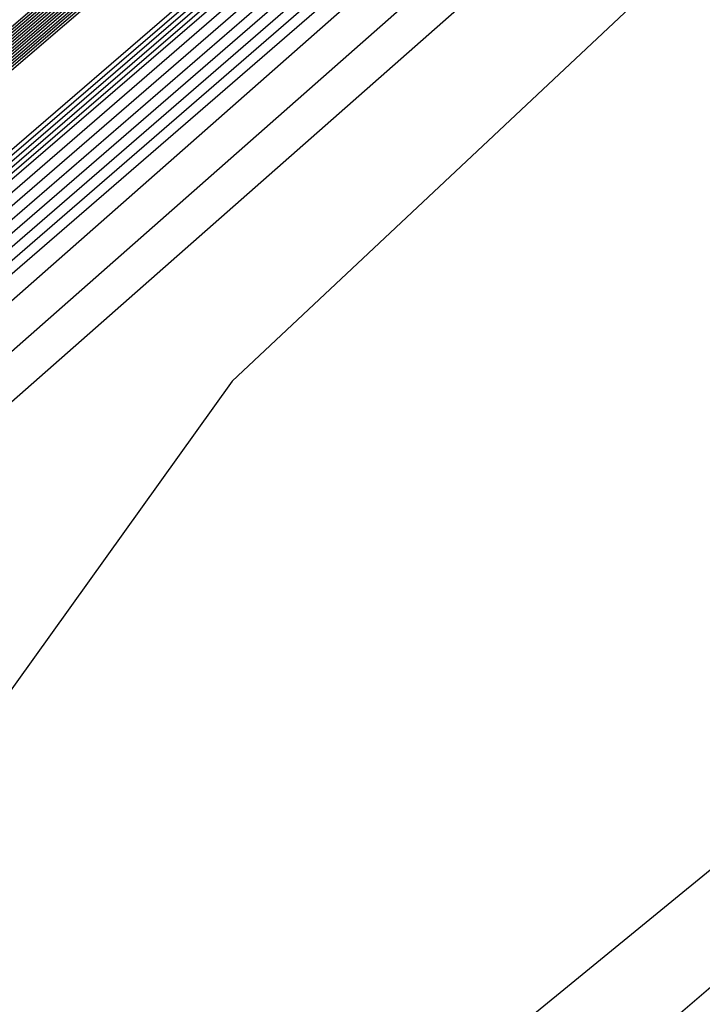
# Model space of a CAD drawing. Extents: x 3249832 to 3255657, y 13789405 to 13793316.
# Tile 824 of 1056: x 3253209.926 to 3253210.459, y 13791257.616 to 13791258.386. Entities that reach past the tile are written whole.
import ezdxf

# ---------------------------------------------------------------- set-up
doc = ezdxf.new("R2010")
doc.units = 0
doc.header["$LTSCALE"] = 100
doc.header["$MEASUREMENT"] = 0
for name, color, linetype in [('GRATIO_03231_CON', 1, 'CONTINUOUS'), ('GRATIO_0323_ICON', 1, 'CONTINUOUS'), ('TARGETS_EAST', 7, 'CONTINUOUS')]:
    doc.layers.add(name, color=color, linetype=linetype)

# ---------------------------------------------------------------- blocks, each defined once
blk = doc.blocks.new('Gratio_032316_contours')
at = {"layer": 'GRATIO_03231_CON', "color": 5, "linetype": 'Continuous', "flags": 128}
for points in [[(3253294.02117, 13791331.04278), (3253275.51252, 13791314.84857), (3253259.74641, 13791301.11971), (3253250.90118, 13791293.4869), (3253247.60749, 13791290.71421), (3253247.10911, 13791290.34906), (3253246.71171, 13791290.01217), (3253243.96878, 13791287.61762), (3253236.49572, 13791281.15281), (3253223.09361, 13791269.61112), (3253207.30623, 13791256.00981), (3253193.86302, 13791244.37213), (3253186.31196, 13791237.71784), (3253183.47503, 13791235.05279)], [(3253293.83167, 13791330.88045), (3253275.39736, 13791314.75135), (3253259.6945, 13791301.07777), (3253250.88464, 13791293.47583), (3253247.60402, 13791290.71447), (3253247.10757, 13791290.35085), (3253246.69656, 13791290.00204), (3253243.85762, 13791287.52479), (3253236.12374, 13791280.8358), (3253222.25472, 13791268.89288), (3253205.91767, 13791254.81834), (3253192.00653, 13791242.77561), (3253184.19264, 13791235.88971), (3253181.25697, 13791233.1319)], [(3253293.64218, 13791330.71812), (3253275.28219, 13791314.65413), (3253259.64258, 13791301.03582), (3253250.8681, 13791293.46475), (3253247.60055, 13791290.71473), (3253247.10604, 13791290.35265), (3253246.68141, 13791289.99191), (3253243.74646, 13791287.43197), (3253235.75176, 13791280.51879), (3253221.41583, 13791268.17464), (3253204.52912, 13791253.62687), (3253190.15004, 13791241.1791), (3253182.07332, 13791234.06158)], [(3253293.45268, 13791330.55578), (3253275.16702, 13791314.55691), (3253259.59067, 13791300.99388), (3253250.85155, 13791293.45368), (3253247.59708, 13791290.71499), (3253247.10451, 13791290.35445), (3253246.66626, 13791289.98178), (3253243.6353, 13791287.33914), (3253235.37978, 13791280.20179), (3253220.57694, 13791267.4564), (3253203.14057, 13791252.4354), (3253188.29355, 13791239.58258), (3253179.954, 13791232.23346)], [(3253308.44452, 13791343.76579), (3253293.07368, 13791330.23112), (3253274.93669, 13791314.36246), (3253259.48684, 13791300.90999), (3253250.81847, 13791293.43152), (3253247.59013, 13791290.71551), (3253247.10144, 13791290.35804), (3253246.63595, 13791289.96152), (3253243.41298, 13791287.15349), (3253234.63582, 13791279.56777), (3253218.89917, 13791266.01993), (3253200.36346, 13791250.05246), (3253184.58057, 13791236.38955), (3253175.71733, 13791228.58423), (3253172.40047, 13791225.5046), (3253171.87167, 13791224.84758), (3253171.83099, 13791224.68776), (3253171.81192, 13791224.61054), (3253171.80631, 13791224.57903), (3253171.80709, 13791224.56196), (3253171.81141, 13791224.55077), (3253171.8175, 13791224.5425)], [(3253308.192, 13791343.54795), (3253292.88418, 13791330.06879), (3253274.82152, 13791314.26524), (3253259.43492, 13791300.86805), (3253250.80192, 13791293.42045), (3253247.58666, 13791290.71576), (3253247.09991, 13791290.35984), (3253246.63023, 13791289.95949), (3253243.37731, 13791287.12548), (3253234.5186, 13791279.46953), (3253219.10173, 13791266.20888), (3253203.65505, 13791252.98282), (3253196.57706, 13791247.03615)], [(3253307.93948, 13791343.33011), (3253292.69468, 13791329.90645), (3253274.70635, 13791314.16802), (3253259.38301, 13791300.82611), (3253250.78538, 13791293.40937), (3253247.58319, 13791290.71602), (3253247.09838, 13791290.36164), (3253246.63006, 13791289.96223), (3253243.38596, 13791287.13554), (3253234.55099, 13791279.49977), (3253219.17525, 13791266.27429), (3253203.76972, 13791253.08339), (3253196.71057, 13791247.15255)], [(3253307.68696, 13791343.11228), (3253292.50518, 13791329.74412), (3253274.59119, 13791314.0708), (3253259.33109, 13791300.78416), (3253250.76884, 13791293.3983), (3253247.57972, 13791290.71628), (3253247.09685, 13791290.36343), (3253246.62988, 13791289.96496), (3253243.39462, 13791287.1456), (3253234.58339, 13791279.53), (3253219.24877, 13791266.33971), (3253203.88439, 13791253.18397), (3253196.84408, 13791247.26894)], [(3253307.18192, 13791342.67661), (3253292.12619, 13791329.41946), (3253274.36086, 13791313.87636), (3253259.22726, 13791300.70028), (3253250.73575, 13791293.37615), (3253247.57277, 13791290.7168), (3253247.09378, 13791290.36703), (3253246.62953, 13791289.97042), (3253243.41193, 13791287.16573), (3253234.64818, 13791279.59048), (3253219.39582, 13791266.47055), (3253204.11372, 13791253.38512), (3253197.11109, 13791247.50173)], [(3253306.9294, 13791342.45877), (3253291.93669, 13791329.25712), (3253274.24569, 13791313.77914), (3253259.17535, 13791300.65833), (3253250.71921, 13791293.36507), (3253247.5693, 13791290.71706), (3253247.09225, 13791290.36882), (3253246.62935, 13791289.97315), (3253243.42058, 13791287.17579), (3253234.68057, 13791279.62072), (3253219.46933, 13791266.53596), (3253204.22838, 13791253.4857), (3253197.2446, 13791247.61813)], [(3253306.67688, 13791342.24094), (3253291.74719, 13791329.09479), (3253274.13052, 13791313.68192), (3253259.12343, 13791300.61639), (3253250.70267, 13791293.354), (3253247.56583, 13791290.71731), (3253247.09072, 13791290.37062), (3253246.62918, 13791289.97588), (3253243.42924, 13791287.18585), (3253234.71297, 13791279.65096), (3253219.54285, 13791266.60138), (3253204.34305, 13791253.58627), (3253197.37811, 13791247.73453)], [(3253306.42436, 13791342.0231), (3253291.55769, 13791328.93246), (3253274.01535, 13791313.58469), (3253259.07151, 13791300.57445), (3253250.68613, 13791293.34292), (3253247.56236, 13791290.71757), (3253247.08919, 13791290.37242), (3253246.629, 13791289.97862), (3253243.43789, 13791287.19591), (3253234.74536, 13791279.68119), (3253219.61637, 13791266.6668), (3253204.45771, 13791253.68685), (3253197.51162, 13791247.85092)], [(3253305.91932, 13791341.58743), (3253291.17869, 13791328.60779), (3253273.78502, 13791313.39025), (3253258.96768, 13791300.49056), (3253250.65304, 13791293.32077), (3253247.55541, 13791290.71809), (3253247.08612, 13791290.37601), (3253246.62865, 13791289.98408), (3253243.4552, 13791287.21604), (3253234.81015, 13791279.74167), (3253219.76341, 13791266.79763), (3253204.68704, 13791253.888), (3253197.77863, 13791248.08372)], [(3253305.6668, 13791341.36959), (3253290.98919, 13791328.44546), (3253273.66985, 13791313.29303), (3253258.91577, 13791300.44861), (3253250.6365, 13791293.30969), (3253247.55194, 13791290.71835), (3253247.08459, 13791290.37781), (3253246.62848, 13791289.98681), (3253243.46386, 13791287.2261), (3253234.84255, 13791279.77191), (3253219.83693, 13791266.86305), (3253204.80171, 13791253.98858), (3253197.91214, 13791248.20012)], [(3253305.41428, 13791341.15176), (3253290.79969, 13791328.28313), (3253273.55469, 13791313.19581), (3253258.86385, 13791300.40667), (3253250.61995, 13791293.29862), (3253247.54847, 13791290.71861), (3253247.08306, 13791290.3796), (3253246.6283, 13791289.98954), (3253243.47251, 13791287.23616), (3253234.87494, 13791279.80214), (3253219.91045, 13791266.92847), (3253204.91637, 13791254.08915), (3253198.04565, 13791248.31651)], [(3253305.16176, 13791340.93392), (3253290.6102, 13791328.1208), (3253273.43952, 13791313.09859), (3253258.81194, 13791300.36473), (3253250.60341, 13791293.28754), (3253247.545, 13791290.71886), (3253247.08152, 13791290.3814), (3253246.62812, 13791289.99227), (3253243.48117, 13791287.24622), (3253234.90734, 13791279.83238), (3253219.98397, 13791266.99388), (3253205.03104, 13791254.18973), (3253198.17916, 13791248.43291)], [(3253304.65672, 13791340.49825), (3253290.2312, 13791327.79613), (3253273.20919, 13791312.90414), (3253258.70811, 13791300.28084), (3253250.57033, 13791293.26539), (3253247.53805, 13791290.71938), (3253247.07846, 13791290.385), (3253246.62777, 13791289.99774), (3253243.49848, 13791287.26634), (3253234.97213, 13791279.89286), (3253220.13101, 13791267.12472), (3253205.26037, 13791254.39088), (3253198.44617, 13791248.6657)]]:
    blk.add_lwpolyline(points, dxfattribs=at)
at = {"layer": 'GRATIO_03231_CON', "color": 1, "linetype": 'Continuous', "flags": 128}
for points in [[(3253305.67252, 13791341.15943), (3253291.44112, 13791328.73289), (3253274.09304, 13791313.59512), (3253259.13586, 13791300.57928), (3253250.7226, 13791293.32407), (3253247.58798, 13791290.69058), (3253247.11217, 13791290.34546), (3253246.74202, 13791290.03243), (3253244.1911, 13791287.80327), (3253237.23968, 13791281.78682), (3253224.77139, 13791271.04759), (3253210.08333, 13791258.39275), (3253197.57601, 13791247.56516)], [(3253301.48161, 13791337.48281), (3253288.76214, 13791326.38505), (3253272.61894, 13791312.30302), (3253258.50087, 13791300.02092), (3253250.53561, 13791293.15728), (3253247.56601, 13791290.66808), (3253247.1137, 13791290.34367), (3253246.75717, 13791290.04256), (3253244.30226, 13791287.8961), (3253237.61166, 13791282.10383), (3253225.61027, 13791271.76582), (3253211.47189, 13791259.58422), (3253199.4325, 13791249.16167)], [(3253297.2907, 13791333.80618), (3253286.08317, 13791324.03722), (3253271.14483, 13791311.01092), (3253257.86588, 13791299.46255), (3253250.34863, 13791292.99048), (3253247.54404, 13791290.64559), (3253247.11524, 13791290.34187), (3253246.77232, 13791290.05269), (3253244.41342, 13791287.98892), (3253237.98364, 13791282.42084), (3253226.44916, 13791272.48406), (3253212.86044, 13791260.77569), (3253201.28899, 13791250.75819)], [(3253283.4042, 13791321.68939), (3253269.67074, 13791309.71882), (3253257.23089, 13791298.90419), (3253250.16164, 13791292.82369), (3253247.52207, 13791290.6231), (3253247.11677, 13791290.34007), (3253246.78748, 13791290.06281), (3253244.52458, 13791288.08175), (3253238.35562, 13791282.73785), (3253227.28805, 13791273.2023), (3253214.24899, 13791261.96716), (3253203.14548, 13791252.3547), (3253196.90856, 13791246.85849)], [(3253284.71798, 13791322.7763), (3253278.04625, 13791316.99372), (3253266.72253, 13791307.13463), (3253255.9609, 13791297.78746), (3253249.78767, 13791292.4901), (3253247.47813, 13791290.57812), (3253247.11983, 13791290.33648), (3253246.81778, 13791290.08307), (3253244.7469, 13791288.2674), (3253239.09958, 13791283.37186), (3253228.96583, 13791274.63877), (3253217.0261, 13791264.3501), (3253206.85846, 13791255.54773), (3253201.14719, 13791250.51475)], [(3253265.24844, 13791305.84253), (3253255.32591, 13791297.2291), (3253249.60069, 13791292.32331), (3253247.45616, 13791290.55562), (3253247.12136, 13791290.33468), (3253246.83293, 13791290.0932), (3253244.85806, 13791288.36023), (3253239.47156, 13791283.68887), (3253229.80472, 13791275.35701), (3253218.41465, 13791265.54157), (3253208.71495, 13791257.14425), (3253203.26651, 13791252.34288), (3253201.21954, 13791250.41992)], [(3253219.80321, 13791266.73304), (3253210.57144, 13791258.74076), (3253205.38583, 13791254.17101), (3253203.4376, 13791252.34081), (3253203.10639, 13791251.87832), (3253203.04337, 13791251.64335), (3253202.98577, 13791251.42247), (3253202.94238, 13791251.23391), (3253203.08126, 13791251.23357), (3253204.20773, 13791252.12802), (3253207.28638, 13791254.76146), (3253212.79514, 13791259.54974), (3253219.26508, 13791265.19521)], [(3253221.19176, 13791267.92451), (3253212.42793, 13791260.33728), (3253207.50515, 13791255.99914), (3253205.65567, 13791254.2617), (3253205.34124, 13791253.82265), (3253205.28141, 13791253.59959), (3253205.22674, 13791253.3899), (3253205.18554, 13791253.2109), (3253205.33755, 13791253.22823), (3253206.54802, 13791254.20083), (3253209.85361, 13791257.03597), (3253215.76882, 13791262.18177), (3253222.7194, 13791268.24964)], [(3253223.96887, 13791270.30746), (3253216.14091, 13791263.53031), (3253211.74379, 13791259.6554), (3253210.09179, 13791258.10349), (3253209.81094, 13791257.71132), (3253209.7575, 13791257.51208), (3253209.70866, 13791257.32478), (3253209.67187, 13791257.16489), (3253209.85011, 13791257.21753), (3253211.22859, 13791258.34644), (3253214.98807, 13791261.58499), (3253221.71619, 13791267.44582)]]:
    blk.add_lwpolyline(points, dxfattribs=at)
at = {"layer": 'GRATIO_0323_ICON', "color": 7, "linetype": 'Continuous', "flags": 128}
for points in [[(3253293.26318, 13791330.39345), (3253275.05185, 13791314.45969), (3253259.53875, 13791300.95194), (3253250.83501, 13791293.4426), (3253247.59361, 13791290.71525), (3253247.10298, 13791290.35624), (3253246.6511, 13791289.97165), (3253243.52414, 13791287.24631), (3253235.0078, 13791279.88478), (3253219.73806, 13791266.73817), (3253201.75202, 13791251.24392), (3253186.43706, 13791237.98607), (3253177.83468, 13791230.40533)], [(3253307.43444, 13791342.89444), (3253292.31568, 13791329.58179), (3253274.47602, 13791313.97358), (3253259.27918, 13791300.74222), (3253250.7523, 13791293.38722), (3253247.57625, 13791290.71654), (3253247.09531, 13791290.36523), (3253246.62971, 13791289.96769), (3253243.40327, 13791287.15567), (3253234.61578, 13791279.56024), (3253219.3223, 13791266.40513), (3253203.99905, 13791253.28454), (3253196.97759, 13791247.38534)], [(3253306.17184, 13791341.80526), (3253291.36819, 13791328.77013), (3253273.90019, 13791313.48747), (3253259.0196, 13791300.5325), (3253250.66958, 13791293.33184), (3253247.55889, 13791290.71783), (3253247.08765, 13791290.37421), (3253246.62883, 13791289.98135), (3253243.44655, 13791287.20597), (3253234.77776, 13791279.71143), (3253219.68989, 13791266.73221), (3253204.57238, 13791253.78743), (3253197.64512, 13791247.96732)], [(3253304.90924, 13791340.71608), (3253290.4207, 13791327.95847), (3253273.32436, 13791313.00136), (3253258.76002, 13791300.32278), (3253250.58687, 13791293.27647), (3253247.54153, 13791290.71912), (3253247.07999, 13791290.3832), (3253246.62795, 13791289.99501), (3253243.48982, 13791287.25628), (3253234.93973, 13791279.86262), (3253220.05749, 13791267.0593), (3253205.1457, 13791254.2903), (3253198.31267, 13791248.54931)], [(3253288.90889, 13791326.45292), (3253280.72523, 13791319.34155), (3253268.19664, 13791308.42673), (3253256.59589, 13791298.34582), (3253249.97466, 13791292.6569), (3253247.5001, 13791290.60061), (3253247.1183, 13791290.33828), (3253246.80263, 13791290.07294), (3253244.63574, 13791288.17457), (3253238.7276, 13791283.05485), (3253228.12694, 13791273.92054), (3253215.63755, 13791263.15863), (3253205.00197, 13791253.95122), (3253199.02788, 13791248.68662)], [(3253222.58031, 13791269.11598), (3253214.28442, 13791261.93379), (3253209.62447, 13791257.82727), (3253207.87373, 13791256.18259), (3253207.57609, 13791255.76698), (3253207.51946, 13791255.55583), (3253207.4677, 13791255.35734), (3253207.42871, 13791255.18789), (3253207.59383, 13791255.22288), (3253208.8883, 13791256.27363), (3253212.42084, 13791259.31048), (3253218.74251, 13791264.81379)]]:
    blk.add_lwpolyline(points, dxfattribs=at)

msp = doc.modelspace()

# ---------------------------------------------------------------- block references
at = {"layer": 'TARGETS_EAST'}
msp.add_blockref('Gratio_032316_contours', (0, 0), dxfattribs=at)

doc.saveas('drawing.dxf')
